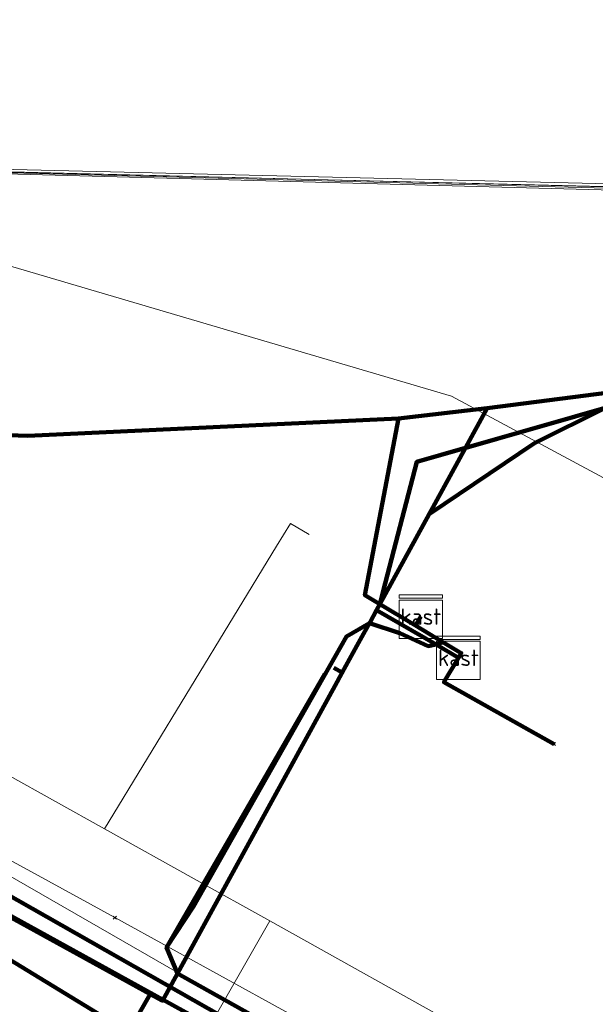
# Model space of a CAD drawing. Extents: x 152558 to 154479, y 462974 to 463683.
# Tile 548 of 638: x 154160 to 154171, y 463325 to 463343. Entities that reach past the tile are written whole.
import ezdxf
from ezdxf.enums import TextEntityAlignment as Align
from ezdxf.lldxf.tags import DXFTag

# ---------------------------------------------------------------- set-up
doc = ezdxf.new("R2010")
doc.units = 0
doc.header["$LTSCALE"] = 0.2
doc.layers.get('0').update_dxf_attribs({"linetype": 'CONTINUOUS'})
for name, color, linetype, lineweight in [('B-RO-KL-DATA_COAXIAAL_17_ZIGGO BV-G', 90, 'KL-DATA-N', 18), ('B-RO-KL-DATA_COAXIAAL_7_ZIGGO BV-G', 90, 'KL-DATA-N', 18), ('B-RO-KL-DATA_DUCT_ZIGGO BV-G', 90, 'CONTINUOUS', 100), ('B-RO-KL-DATA_EUROFIBER NEDERLAND BV-G', 90, 'KL-DATA-N', 18), ('B-RO-KL-DATA_HULPSTUK_ZIGGO BV-S', 90, 'CONTINUOUS', 25), ('B-RO-KL-DATA_KABELBED_KPN BV-G', 90, 'CONTINUOUS', 100), ('B-RO-KL-DATA_KABELBED_ZIGGO BV-G', 90, 'CONTINUOUS', 100), ('B-RO-KL-DATA_MANTELBUIS_110_ZIGGO BV-G', 90, 'CONTINUOUS', 100), ('B-RO-KL-DATA_REGGEFIBER OPERATOR BV-G', 90, 'KL-DATA-N', 18), ('B-RO-KL-DATA_STEDIN NETBEHEER BV-G', 90, 'KL-DATA-N', 18), ('B-RO-KL-ET_LS_400 V_STEDIN NETBEHEER BV-G', 190, 'KL-LS-N', 18), ('B-RO-KL-GAS_LD_PVC_160_0.1 BAR_STEDIN NETBEHEER BV-G', 50, 'KL-GAS-LD-N', 18), ('B-RO-KL-WATER_150_VITENS-G', 170, 'KL-WATER-N', 18), ('B-RO-KL-WATER_HULPSTUK_VITENS-S', 170, 'CONTINUOUS', 25), ('B-RO-OG-INFO_EUROFIBER NEDERLAND BV-G', 7, 'CONTINUOUS', 18), ('B-RO-OG-INFO_REGGEFIBER OPERATOR BV-G', 7, 'CONTINUOUS', 18), ('B-RO-OG-INFO_ZIGGO BV-G', 7, 'CONTINUOUS', 18)]:
    doc.layers.add(name, color=color, linetype=linetype, lineweight=lineweight)
doc.styles.add('NLCS-ISO', font='NLCS-ISO.ttf')
tags = doc.linetypes.add('KL-DATA-N', pattern='A,4,-1,[101,NLCS.SHX,S=0.5,R=0,X=0,Y=0],-1,4,-1,["D",Standard,S=1,R=0,X=-0.25,Y=-0.5],-1.5', length=12.5).pattern_tags.tags
tags[18] = DXFTag(74, 10)
tags = doc.linetypes.add('KL-GAS-LD-N', pattern='A,4,-1,[69,NLCS.SHX,S=0.5,R=0,X=0,Y=0],-1,4,-1,["L",Standard,S=1,R=0,X=0.25,Y=-0.5],-2', length=13).pattern_tags.tags
tags[18] = DXFTag(74, 10)
tags = doc.linetypes.add('KL-LS-N', pattern='A,4,-1,[103,NLCS.SHX,S=0.75,R=0,X=0,Y=0],-1,4,-1,["L",Standard,S=1,R=0,X=0,Y=-0.5],-2', length=13).pattern_tags.tags
tags[18] = DXFTag(74, 10)
doc.linetypes.add('KL-WATER-N', pattern='A,7,-0.5,[168,NLCS.SHX,S=0.75,R=0,X=0.75,Y=0],-2', length=9.5)

# ---------------------------------------------------------------- blocks, each defined once
blk = doc.blocks.new('SKL-WTB_HULP_OVERIG-SO')
at = {"color": 0, "linetype": 'ByBlock', "lineweight": 18}
for points in [[(-0.141, 0.141), (0.141, -0.141)], [(0.141, 0.141), (-0.141, -0.141)]]:
    blk.add_lwpolyline(points, dxfattribs=at)
at = {"color": 0, "linetype": 'ByBlock', "lineweight": 18, "style": 'NLCS-ISO', "flags": 1}
for tag, p in [('TYPE', (1.5, 0)), ('LABEL', (1.5, -1.5)), ('OMSCHRIJVING', (1.5, -3))]:
    blk.add_attdef(tag, p, '', height=1, dxfattribs=at)
blk = doc.blocks.new('SKL-WTB_HULP_KAST-SO')
at = {"color": 0, "linetype": 'ByBlock', "lineweight": 18}
for points in [[(-2, 2), (2, 2), (2, 1.68), (-2, 1.68)], [(-2, 1.52), (2, 1.52), (2, -2), (-2, -2)]]:
    blk.add_lwpolyline(points, close=True, dxfattribs=at)
at = {"color": 0, "linetype": 'ByBlock', "lineweight": 18, "style": 'NLCS-ISO'}
blk.add_text('kast', height=1.5, dxfattribs=at).set_placement((0, 0), align=Align.MIDDLE_CENTER)
at = {"color": 0, "linetype": 'ByBlock', "lineweight": 18, "style": 'NLCS-ISO', "flags": 1}
for tag, p in [('TYPE', (2.5, 0)), ('LABEL', (2.5, -1.5)), ('OMSCHRIJVING', (2.5, -3))]:
    blk.add_attdef(tag, p, '', height=1, dxfattribs=at)

msp = doc.modelspace()

# ---------------------------------------------------------------- linework, layer by layer
at = {"layer": 'B-RO-KL-DATA_COAXIAAL_17_ZIGGO BV-G', "flags": 128}
for points in [[(154141.533, 463496.126), (154141.225, 463496.015), (154140.754, 463495.844), (154140.574, 463495.779), (154140.283, 463495.674), (154139.812, 463495.503), (154139.781, 463495.492), (154140.144, 463494.51), (154141.065, 463492.022), (154146.476, 463477.391), (154158.104, 463445.358), (154159.675, 463441.612), (154161.06, 463437.753), (154160.306, 463437.483), (154162.33, 463431.835), (154163.083, 463432.105), (154166.036, 463423.864), (154167.126, 463420.821), (154180.949, 463382.243), (154183.464, 463375.226), (154188.256, 463361.852), (154189.107, 463359.477), (154189.761, 463358.407), (154190.612, 463357.486), (154191.626, 463356.747), (154192.566, 463356.312), (154192.764, 463356.22), (154193.806, 463355.967), (154193.983, 463355.924), (154195.237, 463355.872), (154195.425, 463355.438), (154198.995, 463347.216), (154199.185, 463346.777), (154197.953, 463346.282), (154197.803, 463346.222), (154197.316, 463346.027), (154184.918, 463341.057), (154180.824, 463338.858), (154172.796, 463336.491), (154171.715, 463335.951), (154170.981, 463335.584), (154169.681, 463334.934), (154168.416, 463334.083), (154167.746, 463333.633), (154167.455, 463333.103), (154167.402, 463333.006), (154167.318, 463332.853), (154167.079, 463332.418), (154166.84, 463331.982), (154167.495, 463331.589), (154167.996, 463331.289), (154168.335, 463331.085), (154168.284, 463330.999)], [(154168.284, 463330.999), (154168.335, 463331.085), (154167.996, 463331.289), (154167.495, 463331.589), (154166.84, 463331.982), (154166.903, 463332.224), (154167.523, 463334.595), (154168.413, 463334.85), (154170.981, 463335.584), (154172.715, 463336.08), (154193.844, 463342.123), (154196.148, 463343.087), (154196.746, 463343.396), (154197.377, 463344.051), (154197.868, 463344.561), (154198.379, 463345.204), (154197.953, 463346.282), (154197.297, 463347.944), (154193.806, 463355.967), (154185.073, 463376.037), (154183.778, 463379.013), (154183.052, 463380.452), (154180.949, 463382.243), (154167.126, 463420.821), (154166.036, 463423.864), (154163.083, 463432.105), (154161.06, 463437.753), (154159.675, 463441.612), (154158.104, 463445.358), (154146.476, 463477.391), (154141.065, 463492.022), (154140.144, 463494.51), (154140.664, 463494.696), (154141.072, 463494.842), (154141.89, 463495.137)], [(153911.525, 463414.117), (153911.88, 463414.031), (153912.048, 463414.728), (153914.583, 463414.075), (153916.139, 463413.623), (153916.24, 463413.567), (153916.259, 463413.644), (153916.307, 463413.842), (153917.919, 463413.275), (153918.539, 463413.057), (153928.61, 463410.465), (153940.923, 463406.507), (153963.402, 463400.27), (153990.431, 463392.045), (154000, 463389.267), (154002.777, 463388.445), (154004.061, 463388.065), (154004.077, 463388.068), (154004.593, 463387.907), (154023.483, 463382.031), (154060.934, 463370.381), (154063.17, 463368.967), (154063.466, 463368.877), (154065.66, 463368.209), (154071.532, 463366.42), (154074.522, 463365.509), (154076.338, 463364.762), (154092.227, 463358.229), (154098.608, 463355.606), (154101.477, 463354.426), (154135.788, 463340.319), (154140.154, 463338.524), (154143.842, 463337.007), (154144.954, 463336.55), (154146.358, 463336.128), (154153.347, 463335.311), (154160.381, 463335.067), (154167.181, 463335.385), (154167.411, 463335.396), (154168.811, 463335.576), (154168.413, 463334.85), (154168.17, 463334.406), (154168.055, 463334.197), (154167.746, 463333.633), (154167.455, 463333.103), (154167.402, 463333.006), (154167.318, 463332.853), (154167.079, 463332.418), (154166.84, 463331.982), (154167.495, 463331.589), (154167.996, 463331.289), (154168.335, 463331.085), (154168.284, 463330.999)], [(154167.594, 463331.754), (154167.495, 463331.589), (154166.84, 463331.982), (154167.079, 463332.418), (154167.318, 463332.853), (154167.402, 463333.006), (154167.455, 463333.103), (154167.746, 463333.633), (154168.055, 463334.197), (154168.17, 463334.406), (154168.413, 463334.85), (154168.811, 463335.576), (154167.411, 463335.396), (154167.181, 463335.385), (154160.381, 463335.067), (154153.347, 463335.311), (154146.358, 463336.128), (154144.954, 463336.55), (154143.842, 463337.007), (154140.154, 463338.524), (154135.788, 463340.319), (154101.477, 463354.426), (154098.608, 463355.606), (154092.227, 463358.229), (154076.338, 463364.762), (154075.548, 463364.777), (154074.771, 463364.636), (154074.383, 463364.482), (154074.038, 463364.346), (154073.376, 463363.918), (154072.811, 463363.367), (154072.365, 463362.716), (154072.058, 463361.991), (154066.506, 463343.618), (154063.166, 463332.566), (154060.577, 463323.999), (154059.52, 463320.502), (154058.63, 463317.557), (154059.723, 463317.226)], [(154218.302, 463353.028), (154217.934, 463353.99), (154205.482, 463349.228), (154201.368, 463347.654), (154199.185, 463346.777), (154197.953, 463346.282), (154197.803, 463346.222), (154197.316, 463346.027), (154184.918, 463341.057), (154180.824, 463338.858), (154172.796, 463336.491), (154171.715, 463335.951), (154170.981, 463335.584), (154169.681, 463334.934), (154168.416, 463334.083), (154167.746, 463333.633), (154167.455, 463333.103), (154167.402, 463333.006), (154167.318, 463332.853), (154167.079, 463332.418), (154166.84, 463331.982), (154167.495, 463331.589), (154167.594, 463331.754)], [(154029.423, 463067.701), (154029.759, 463068.216), (154030.431, 463067.778), (154032.513, 463066.421), (154034.757, 463064.958), (154035.105, 463064.731), (154035.088, 463064.739), (154037.116, 463063.552), (154038.186, 463062.976), (154039.185, 463062.438), (154041.293, 463061.398), (154042.618, 463060.802), (154043.436, 463060.434), (154045.612, 463059.547), (154049.426, 463058.097), (154049.598, 463058.048), (154053.749, 463056.86), (154054.222, 463056.717), (154055.179, 463056.426), (154062.379, 463054.242), (154063.034, 463054.043), (154063.416, 463053.927), (154065.581, 463064.581), (154065.683, 463065.086), (154065.733, 463065.331), (154065.783, 463065.576), (154066.035, 463066.813), (154066.141, 463067.338), (154067.908, 463073.246), (154068.235, 463074.339), (154068.378, 463074.818), (154069.069, 463077.126), (154069.557, 463078.757), (154071.085, 463083.865), (154073.364, 463091.552), (154074.202, 463094.379), (154075.223, 463097.823), (154075.892, 463100.08), (154076.49, 463102.097), (154076.747, 463102.964), (154077.918, 463106.914), (154078.281, 463108.137), (154078.839, 463110.019), (154078.979, 463110.486), (154080.627, 463115.995), (154082.046, 463120.735), (154082.419, 463121.982), (154084.628, 463129.363), (154085.76, 463133.145), (154087.15, 463137.791), (154087.208, 463137.986), (154089.173, 463144.55), (154090.892, 463150.296), (154091.248, 463151.484), (154093.273, 463158.25), (154093.961, 463160.549), (154094.978, 463163.947), (154097.098, 463171.032), (154098.485, 463175.667), (154099.623, 463179.468), (154099.852, 463180.234), (154101.902, 463187.084), (154102.176, 463188), (154102.218, 463188.14), (154102.339, 463188.546), (154103.573, 463192.668), (154104.95, 463197.267), (154105.35, 463198.604), (154105.692, 463199.745), (154106.347, 463201.907), (154107.668, 463206.268), (154109.986, 463213.926), (154112.009, 463220.604), (154112.984, 463224.011), (154113.107, 463224.444), (154113.176, 463224.684), (154113.245, 463224.924), (154113.314, 463225.164), (154113.383, 463225.404), (154113.752, 463226.697), (154114.681, 463229.943), (154114.925, 463230.798), (154115.069, 463231.3), (154116.966, 463237.403), (154117.855, 463240.265), (154118.861, 463243.503), (154119.375, 463245.238), (154120.117, 463247.745), (154120.83, 463250), (154121.727, 463252.934), (154122.93, 463256.871), (154124.576, 463262.255), (154124.763, 463262.888), (154125.681, 463266.002), (154128.19, 463274.512), (154129.486, 463278.909), (154129.801, 463279.979), (154130, 463280.653), (154130.509, 463282.378), (154132.517, 463289.187), (154133.79, 463293.506), (154135.205, 463298.304), (154138.408, 463309.168), (154140.696, 463316.923), (154141.004, 463317.969), (154142.06, 463321.549), (154143.28, 463325.687), (154145.538, 463333.347), (154145.833, 463334.348), (154146.358, 463336.128), (154153.347, 463335.311), (154160.381, 463335.067), (154167.181, 463335.385), (154167.411, 463335.396), (154168.811, 463335.576), (154168.413, 463334.85), (154168.17, 463334.406), (154168.055, 463334.197), (154167.746, 463333.633), (154167.455, 463333.103), (154167.402, 463333.006), (154167.318, 463332.853), (154167.079, 463332.418), (154166.84, 463331.982), (154167.495, 463331.589), (154167.996, 463331.289), (154168.335, 463331.085), (154168.284, 463330.999)], [(154121.26, 463222.009), (154121.106, 463221.509), (154119.049, 463222.143), (154118.004, 463222.465), (154117.14, 463222.731), (154115.992, 463223.085), (154113.804, 463223.758), (154112.984, 463224.011), (154113.107, 463224.444), (154113.176, 463224.684), (154113.245, 463224.924), (154113.314, 463225.164), (154113.383, 463225.404), (154113.752, 463226.697), (154114.681, 463229.943), (154114.925, 463230.798), (154115.069, 463231.3), (154116.966, 463237.403), (154117.855, 463240.265), (154118.861, 463243.503), (154119.375, 463245.238), (154120.117, 463247.745), (154120.83, 463250), (154121.727, 463252.934), (154122.93, 463256.871), (154124.576, 463262.255), (154124.763, 463262.888), (154125.681, 463266.002), (154128.19, 463274.512), (154129.486, 463278.909), (154129.801, 463279.979), (154130, 463280.653), (154130.509, 463282.378), (154132.517, 463289.187), (154133.79, 463293.506), (154135.205, 463298.304), (154138.408, 463309.168), (154140.696, 463316.923), (154141.004, 463317.969), (154142.06, 463321.549), (154143.28, 463325.687), (154145.538, 463333.347), (154145.833, 463334.348), (154146.358, 463336.128), (154153.347, 463335.311), (154160.381, 463335.067), (154167.181, 463335.385), (154167.411, 463335.396), (154168.811, 463335.576), (154168.413, 463334.85), (154168.17, 463334.406), (154168.055, 463334.197), (154167.746, 463333.633), (154167.455, 463333.103), (154167.402, 463333.006), (154167.318, 463332.853), (154167.079, 463332.418), (154166.84, 463331.982), (154167.495, 463331.589), (154167.996, 463331.289), (154168.335, 463331.085), (154168.284, 463330.999)], [(154120.958, 462987.819), (154120.001, 462988.092), (154120.028, 462988.188), (154120.055, 462988.284), (154120.083, 462988.38), (154120.138, 462988.573), (154119.942, 462988.629), (154115.31, 462989.247), (154114.779, 462989.398), (154117.263, 462997.747), (154117.277, 462997.795), (154117.353, 462998.048), (154118.486, 463001.854), (154119.86, 463003.272), (154120.988, 463004.21), (154121.556, 463004.721), (154121.981, 463005.428), (154129.22, 463033.412), (154129.153, 463033.787), (154128.861, 463034.161), (154128.4, 463034.481), (154130.728, 463033.802), (154132.44, 463033.303), (154132.972, 463033.148), (154133.217, 463033.077), (154133.554, 463032.979), (154134.362, 463035.752), (154135.133, 463043.855), (154135.128, 463043.856), (154126.108, 463046.44), (154100.207, 463054.123), (154097.399, 463054.694), (154067.442, 463063.942), (154067.032, 463064.437), (154066.649, 463064.812), (154066.348, 463065.256), (154066.14, 463065.75), (154066.035, 463066.276), (154066.035, 463066.813), (154066.141, 463067.338), (154067.908, 463073.246), (154068.235, 463074.339), (154068.378, 463074.818), (154069.069, 463077.126), (154069.557, 463078.757), (154071.085, 463083.865), (154073.364, 463091.552), (154074.202, 463094.379), (154075.223, 463097.823), (154075.892, 463100.08), (154076.49, 463102.097), (154076.747, 463102.964), (154077.918, 463106.914), (154078.281, 463108.137), (154078.839, 463110.019), (154078.979, 463110.486), (154080.627, 463115.995), (154082.046, 463120.735), (154082.419, 463121.982), (154084.628, 463129.363), (154085.76, 463133.145), (154087.15, 463137.791), (154087.208, 463137.986), (154089.173, 463144.55), (154090.892, 463150.296), (154091.248, 463151.484), (154093.273, 463158.25), (154093.961, 463160.549), (154094.978, 463163.947), (154097.098, 463171.032), (154098.485, 463175.667), (154099.623, 463179.468), (154099.852, 463180.234), (154101.902, 463187.084), (154102.176, 463188), (154102.218, 463188.14), (154102.339, 463188.546), (154103.573, 463192.668), (154104.95, 463197.267), (154105.35, 463198.604), (154105.692, 463199.745), (154106.347, 463201.907), (154107.668, 463206.268), (154109.986, 463213.926), (154112.009, 463220.604), (154112.984, 463224.011), (154113.107, 463224.444), (154113.176, 463224.684), (154113.245, 463224.924), (154113.314, 463225.164), (154113.383, 463225.404), (154113.752, 463226.697), (154114.681, 463229.943), (154114.925, 463230.798), (154115.069, 463231.3), (154116.966, 463237.403), (154117.855, 463240.265), (154118.861, 463243.503), (154119.375, 463245.238), (154120.117, 463247.745), (154120.83, 463250), (154121.727, 463252.934), (154122.93, 463256.871), (154124.576, 463262.255), (154124.763, 463262.888), (154125.681, 463266.002), (154128.19, 463274.512), (154129.486, 463278.909), (154129.801, 463279.979), (154130, 463280.653), (154130.509, 463282.378), (154132.517, 463289.187), (154133.79, 463293.506), (154135.205, 463298.304), (154138.408, 463309.168), (154140.696, 463316.923), (154141.004, 463317.969), (154142.06, 463321.549), (154143.28, 463325.687), (154145.538, 463333.347), (154147.832, 463332.656), (154150.74, 463331.14), (154156.152, 463328.32), (154158.551, 463327.07), (154162.502, 463324.904), (154162.629, 463324.835), (154162.853, 463324.712), (154163.126, 463325.209), (154163.171, 463325.292), (154163.868, 463326.562), (154165.89, 463330.249), (154166.058, 463330.556), (154166.153, 463330.729), (154166.421, 463331.217), (154166.541, 463331.436), (154166.649, 463331.633), (154166.661, 463331.655), (154166.781, 463331.874), (154167.43, 463331.512), (154167.876, 463331.244), (154168.284, 463330.999)], [(154167.364, 463322.848), (154165.062, 463324.13), (154164.448, 463324.472), (154163.126, 463325.209), (154163.171, 463325.292), (154163.868, 463326.562), (154165.89, 463330.249), (154166.058, 463330.556), (154166.153, 463330.729), (154166.421, 463331.217), (154166.541, 463331.436), (154166.649, 463331.633), (154166.661, 463331.655), (154166.781, 463331.874), (154166.84, 463331.982), (154167.495, 463331.589), (154167.996, 463331.289), (154168.335, 463331.085), (154168.284, 463330.999)], [(154209.68, 463300.893), (154207.684, 463299.082), (154207.294, 463299.074), (154206.799, 463299.604), (154206.675, 463299.737), (154205.226, 463301.374), (154203.355, 463302.99), (154202.07, 463303.735), (154201.421, 463304.084), (154200.989, 463304.317), (154195.169, 463307.448), (154194.77, 463307.669), (154192.109, 463309.14), (154191.478, 463309.489), (154190.846, 463309.838), (154189.401, 463310.637), (154187.835, 463311.503), (154186.268, 463312.369), (154180.667, 463315.466), (154177.636, 463317.142), (154175.713, 463318.205), (154175.722, 463318.191), (154174.545, 463318.847), (154168.6, 463322.159), (154167.364, 463322.848), (154165.062, 463324.13), (154164.448, 463324.472), (154163.126, 463325.209), (154163.171, 463325.292), (154163.868, 463326.562), (154165.89, 463330.249), (154166.058, 463330.556), (154166.153, 463330.729), (154166.421, 463331.217), (154166.541, 463331.436), (154166.649, 463331.633), (154166.661, 463331.655), (154166.781, 463331.874), (154166.84, 463331.982), (154167.495, 463331.589), (154167.594, 463331.754)], [(154167.594, 463331.754), (154167.495, 463331.589), (154167.996, 463331.289), (154168.335, 463331.085), (154168.284, 463330.999)]]:
    msp.add_lwpolyline(points, dxfattribs=at)
at = {"layer": 'B-RO-KL-DATA_COAXIAAL_7_ZIGGO BV-G', "flags": 128}
for points in [[(154162.53, 463319.657), (154164.337, 463322.85), (154163.751, 463323.208), (154162.23, 463324.135), (154161.429, 463324.624), (154150.74, 463331.14), (154148.635, 463332.424), (154145.833, 463334.348), (154144.698, 463335.127), (154139.195, 463337.46), (154137.765, 463337.913), (154137.798, 463337.719), (154137.783, 463337.139), (154137.757, 463337.148), (154134.206, 463325.503), (154133.233, 463325.791), (154131.412, 463325.287)], [(154162.912, 463319.438), (154164.727, 463322.612), (154164.337, 463322.85), (154164.57, 463323.261), (154164.79, 463323.65), (154165.062, 463324.13), (154164.448, 463324.472), (154163.126, 463325.209), (154162.853, 463324.712), (154162.629, 463324.835), (154162.502, 463324.904), (154158.551, 463327.07), (154156.152, 463328.32), (154150.74, 463331.14), (154147.832, 463332.656), (154145.538, 463333.347), (154143.28, 463325.687), (154142.06, 463321.549), (154141.004, 463317.969), (154140.469, 463318.129), (154134.719, 463319.845), (154134.476, 463319.917), (154135.678, 463323.942), (154133.891, 463324.475), (154132.36, 463324.932), (154131.412, 463325.287)]]:
    msp.add_lwpolyline(points, dxfattribs=at)
at = {"layer": 'B-RO-KL-DATA_DUCT_ZIGGO BV-G', "flags": 128}
for points in [[(154166.84, 463331.982), (154166.903, 463332.224), (154167.523, 463334.595), (154168.413, 463334.85), (154170.981, 463335.584), (154172.715, 463336.08), (154193.844, 463342.123), (154196.746, 463343.396), (154197.868, 463344.561), (154198.379, 463345.204), (154197.953, 463346.282), (154197.297, 463347.944), (154193.806, 463355.967), (154185.073, 463376.037), (154183.778, 463379.013), (154183.052, 463380.452), (154180.949, 463382.243), (154167.126, 463420.821), (154166.036, 463423.864), (154163.083, 463432.105), (154161.06, 463437.753), (154159.675, 463441.612), (154158.104, 463445.358), (154146.476, 463477.391)], [(154146.476, 463477.391), (154158.104, 463445.358), (154159.675, 463441.612), (154161.06, 463437.753), (154163.083, 463432.105), (154166.036, 463423.864), (154167.126, 463420.821), (154180.949, 463382.243), (154183.052, 463380.452), (154183.778, 463379.013), (154185.073, 463376.037), (154193.806, 463355.967), (154197.297, 463347.944), (154197.953, 463346.282), (154198.379, 463345.204), (154197.868, 463344.561), (154196.746, 463343.396), (154193.844, 463342.123), (154172.715, 463336.08), (154170.981, 463335.584), (154168.413, 463334.85), (154167.523, 463334.595), (154166.903, 463332.224)], [(154166.058, 463330.556), (154163.126, 463325.209), (154162.853, 463324.712), (154162.629, 463324.835), (154158.551, 463327.07), (154150.74, 463331.14), (154148.635, 463332.424), (154145.833, 463334.348), (154144.698, 463335.127), (154139.195, 463337.46), (154137.765, 463337.913), (154134.906, 463338.817), (154131.127, 463340.012), (154074.383, 463364.482), (154071.077, 463365.932), (154064.383, 463367.972), (154063.466, 463368.877), (154061.563, 463370.754), (154061.164, 463371.147), (154024.333, 463382.643)], [(154166.058, 463330.556), (154163.126, 463325.209), (154162.853, 463324.712), (154162.629, 463324.835), (154158.551, 463327.07), (154150.74, 463331.14), (154148.635, 463332.424), (154145.833, 463334.348), (154144.698, 463335.127), (154139.195, 463337.46), (154137.765, 463337.913), (154134.906, 463338.817), (154131.127, 463340.012), (154074.383, 463364.482), (154071.077, 463365.932), (154064.383, 463367.972), (154063.466, 463368.877), (154061.563, 463370.754), (154061.164, 463371.147), (154024.333, 463382.643)], [(154023.483, 463382.031), (154060.934, 463370.381), (154063.17, 463368.967), (154063.466, 463368.877), (154074.522, 463365.509), (154076.338, 463364.762), (154092.227, 463358.229), (154098.608, 463355.606), (154101.477, 463354.426), (154135.788, 463340.319), (154144.954, 463336.55), (154146.358, 463336.128), (154153.347, 463335.311), (154160.381, 463335.067), (154167.181, 463335.385), (154166.568, 463332.146), (154166.84, 463331.982), (154166.781, 463331.874), (154166.661, 463331.655), (154166.649, 463331.633), (154166.541, 463331.436), (154166.421, 463331.217), (154166.153, 463330.729), (154166, 463330.813)], [(154166, 463330.813), (154166.153, 463330.729), (154166.421, 463331.217), (154166.541, 463331.436), (154166.649, 463331.633), (154166.661, 463331.655), (154166.781, 463331.874), (154166.84, 463331.982), (154166.568, 463332.146), (154167.181, 463335.385), (154160.381, 463335.067), (154153.347, 463335.311), (154146.358, 463336.128), (154144.954, 463336.55), (154135.788, 463340.319), (154101.477, 463354.426), (154098.608, 463355.606), (154092.227, 463358.229), (154076.338, 463364.762), (154074.522, 463365.509), (154063.466, 463368.877), (154063.17, 463368.967), (154060.934, 463370.381), (154023.483, 463382.031)], [(154023.483, 463382.031), (154060.934, 463370.381), (154063.17, 463368.967), (154063.466, 463368.877), (154074.522, 463365.509), (154076.338, 463364.762), (154092.227, 463358.229), (154098.608, 463355.606), (154101.477, 463354.426), (154135.788, 463340.319), (154144.954, 463336.55), (154146.358, 463336.128), (154153.347, 463335.311), (154160.381, 463335.067), (154167.181, 463335.385), (154166.568, 463332.146), (154166.84, 463331.982), (154166.781, 463331.874), (154166.661, 463331.655), (154166.649, 463331.633), (154166.541, 463331.436), (154166.421, 463331.217), (154166.153, 463330.729), (154166, 463330.813)], [(154166, 463330.813), (154166.153, 463330.729), (154166.421, 463331.217), (154166.541, 463331.436), (154166.649, 463331.633), (154166.661, 463331.655), (154166.781, 463331.874), (154166.84, 463331.982), (154166.568, 463332.146), (154167.181, 463335.385), (154160.381, 463335.067), (154153.347, 463335.311), (154146.358, 463336.128), (154144.954, 463336.55), (154135.788, 463340.319), (154101.477, 463354.426), (154098.608, 463355.606), (154092.227, 463358.229), (154076.338, 463364.762), (154074.522, 463365.509), (154063.466, 463368.877), (154063.17, 463368.967), (154060.934, 463370.381), (154023.483, 463382.031)], [(154166, 463330.813), (154166.153, 463330.729), (154166.421, 463331.217), (154166.541, 463331.436), (154166.649, 463331.633), (154166.661, 463331.655), (154166.781, 463331.874), (154166.84, 463331.982), (154166.568, 463332.146), (154167.181, 463335.385), (154160.381, 463335.067), (154153.347, 463335.311), (154146.358, 463336.128), (154144.954, 463336.55), (154135.788, 463340.319), (154101.477, 463354.426), (154098.608, 463355.606), (154092.227, 463358.229), (154076.338, 463364.762), (154074.522, 463365.509), (154063.466, 463368.877), (154063.17, 463368.967), (154060.934, 463370.381), (154023.483, 463382.031)], [(154166, 463330.813), (154166.153, 463330.729), (154166.421, 463331.217), (154166.541, 463331.436), (154166.649, 463331.633), (154166.661, 463331.655), (154166.781, 463331.874), (154166.84, 463331.982), (154166.568, 463332.146), (154167.181, 463335.385), (154160.381, 463335.067), (154153.347, 463335.311), (154146.358, 463336.128), (154144.954, 463336.55), (154135.788, 463340.319), (154101.477, 463354.426), (154098.608, 463355.606), (154092.227, 463358.229), (154076.338, 463364.762), (154074.522, 463365.509), (154063.466, 463368.877), (154063.17, 463368.967), (154060.934, 463370.381), (154023.483, 463382.031)], [(154166, 463330.813), (154166.153, 463330.729), (154166.421, 463331.217), (154166.541, 463331.436), (154166.649, 463331.633), (154166.661, 463331.655), (154166.781, 463331.874), (154166.84, 463331.982), (154166.568, 463332.146), (154167.181, 463335.385), (154160.381, 463335.067), (154153.347, 463335.311), (154146.358, 463336.128), (154144.954, 463336.55), (154135.788, 463340.319), (154101.477, 463354.426), (154098.608, 463355.606), (154092.227, 463358.229), (154076.338, 463364.762), (154074.522, 463365.509), (154063.466, 463368.877), (154063.17, 463368.967), (154060.934, 463370.381), (154023.483, 463382.031)], [(154023.483, 463382.031), (154060.934, 463370.381), (154063.17, 463368.967), (154063.466, 463368.877), (154074.522, 463365.509), (154076.338, 463364.762), (154092.227, 463358.229), (154098.608, 463355.606), (154101.477, 463354.426), (154135.788, 463340.319), (154144.954, 463336.55), (154146.358, 463336.128), (154153.347, 463335.311), (154160.381, 463335.067), (154167.181, 463335.385), (154168.811, 463335.576), (154168.413, 463334.85), (154167.746, 463333.633), (154166.84, 463331.982), (154167.495, 463331.589), (154167.996, 463331.289), (154168.335, 463331.085), (154168.284, 463330.999)], [(154170.039, 463329.417), (154168.018, 463330.552), (154168.284, 463330.999), (154168.335, 463331.085), (154167.996, 463331.289), (154167.495, 463331.589), (154166.84, 463331.982), (154167.746, 463333.633), (154168.413, 463334.85), (154168.811, 463335.576), (154167.181, 463335.385), (154160.381, 463335.067), (154153.347, 463335.311), (154146.358, 463336.128), (154144.954, 463336.55), (154135.788, 463340.319), (154101.477, 463354.426)], [(154217.934, 463353.99), (154205.482, 463349.228), (154201.368, 463347.654), (154199.185, 463346.777), (154197.953, 463346.282), (154184.918, 463341.057), (154180.824, 463338.858), (154172.796, 463336.491), (154171.715, 463335.951), (154168.811, 463335.576), (154167.181, 463335.385), (154160.381, 463335.067), (154153.347, 463335.311), (154146.358, 463336.128), (154144.954, 463336.55), (154135.788, 463340.319), (154101.477, 463354.426)], [(154166.058, 463330.556), (154166.153, 463330.729), (154166.421, 463331.217), (154166.541, 463331.436), (154166.649, 463331.633), (154166.661, 463331.655), (154166.781, 463331.874), (154166.84, 463331.982), (154167.746, 463333.633), (154169.681, 463334.934), (154170.981, 463335.584), (154171.715, 463335.951), (154172.796, 463336.491), (154180.824, 463338.858), (154184.918, 463341.057), (154197.953, 463346.282), (154199.185, 463346.777), (154201.368, 463347.654), (154205.482, 463349.228), (154217.934, 463353.99)], [(154166.058, 463330.556), (154166.153, 463330.729), (154166.421, 463331.217), (154166.541, 463331.436), (154166.649, 463331.633), (154166.661, 463331.655), (154166.781, 463331.874), (154166.84, 463331.982), (154167.746, 463333.633), (154169.681, 463334.934), (154170.981, 463335.584), (154171.715, 463335.951), (154172.796, 463336.491), (154180.824, 463338.858), (154184.918, 463341.057), (154197.953, 463346.282), (154199.185, 463346.777), (154201.368, 463347.654), (154205.482, 463349.228), (154217.934, 463353.99)], [(154170.039, 463329.417), (154168.018, 463330.552), (154168.284, 463330.999), (154168.335, 463331.085), (154167.996, 463331.289), (154167.495, 463331.589), (154166.84, 463331.982), (154167.746, 463333.633), (154169.681, 463334.934), (154170.981, 463335.584), (154171.715, 463335.951), (154172.796, 463336.491), (154180.824, 463338.858), (154184.918, 463341.057), (154197.953, 463346.282), (154199.185, 463346.777), (154201.368, 463347.654), (154205.482, 463349.228), (154217.934, 463353.99)], [(154170.039, 463329.417), (154168.018, 463330.552), (154168.284, 463330.999), (154168.335, 463331.085), (154167.996, 463331.289), (154167.495, 463331.589), (154166.84, 463331.982), (154167.746, 463333.633), (154169.681, 463334.934), (154170.981, 463335.584), (154171.715, 463335.951), (154172.796, 463336.491), (154180.824, 463338.858), (154184.918, 463341.057), (154197.953, 463346.282), (154199.185, 463346.777), (154201.368, 463347.654), (154205.482, 463349.228), (154217.934, 463353.99)], [(154167.523, 463334.595), (154193.844, 463342.123)], [(154170.981, 463335.584), (154169.681, 463334.934), (154167.746, 463333.633), (154166.84, 463331.982), (154166.781, 463331.874), (154166.661, 463331.655), (154166.649, 463331.633), (154166.541, 463331.436), (154166.421, 463331.217), (154166.153, 463330.729), (154166.058, 463330.556), (154163.126, 463325.209), (154162.853, 463324.712), (154162.629, 463324.835), (154158.551, 463327.07), (154150.74, 463331.14), (154148.635, 463332.424), (154145.833, 463334.348)], [(154138.408, 463309.168), (154141.004, 463317.969), (154142.06, 463321.549), (154143.28, 463325.687), (154145.538, 463333.347), (154147.832, 463332.656), (154150.74, 463331.14), (154158.551, 463327.07), (154162.629, 463324.835), (154162.853, 463324.712), (154163.126, 463325.209), (154162.927, 463325.685), (154163.424, 463326.442), (154166.23, 463331.39), (154166.649, 463331.633), (154166.541, 463331.436), (154166.421, 463331.217)], [(154166.781, 463331.874), (154166.661, 463331.655), (154166.649, 463331.633), (154166.541, 463331.436), (154166.421, 463331.217), (154166.153, 463330.729), (154166.058, 463330.556), (154163.126, 463325.209), (154162.853, 463324.712), (154162.629, 463324.835), (154158.551, 463327.07), (154150.74, 463331.14), (154147.832, 463332.656), (154145.538, 463333.347), (154143.28, 463325.687), (154142.06, 463321.549), (154141.004, 463317.969), (154138.408, 463309.168)], [(154166.541, 463331.436), (154166.421, 463331.217), (154166.153, 463330.729), (154166.058, 463330.556), (154163.126, 463325.209), (154162.853, 463324.712), (154162.629, 463324.835), (154158.551, 463327.07), (154150.74, 463331.14), (154147.832, 463332.656), (154145.538, 463333.347), (154143.28, 463325.687), (154142.06, 463321.549), (154141.004, 463317.969), (154138.408, 463309.168)], [(154166.661, 463331.655), (154166.649, 463331.633), (154166.541, 463331.436), (154166.421, 463331.217), (154166.153, 463330.729), (154166.058, 463330.556), (154163.126, 463325.209), (154162.853, 463324.712), (154162.629, 463324.835), (154158.551, 463327.07), (154150.74, 463331.14), (154147.832, 463332.656), (154145.538, 463333.347), (154143.28, 463325.687), (154142.06, 463321.549), (154141.004, 463317.969), (154138.408, 463309.168)], [(154209.68, 463300.893), (154207.684, 463299.082), (154207.294, 463299.074), (154205.226, 463301.374), (154203.355, 463302.99), (154174.545, 463318.847), (154165.062, 463324.13), (154164.448, 463324.472), (154163.126, 463325.209), (154162.927, 463325.685), (154163.424, 463326.442), (154166.23, 463331.39), (154166.649, 463331.633), (154167.207, 463331.453)]]:
    msp.add_lwpolyline(points, dxfattribs=at)
at = {"layer": 'B-RO-KL-DATA_EUROFIBER NEDERLAND BV-G', "flags": 128}
for points in [[(153468.28, 463410.709), (153474.1, 463405.3), (153477.2, 463402), (153482.8, 463396.5), (153483.4, 463396.1), (153484.5, 463395.7), (153485.1, 463395.1), (153485.4, 463394.6), (153489.3, 463383.7), (153490.1, 463382.6), (153492.1, 463377.5), (153494.9, 463369), (153496.7, 463364.6), (153498.9, 463358.9), (153501, 463356.3), (153505.1, 463353.7), (153510.5, 463352.7), (153530.4, 463349.1), (153532.5, 463348.3), (153547.9, 463345.7), (153551.9, 463346.5), (153555.7, 463348.2), (153557.3, 463348.2), (153558.5, 463347.8), (153559.2, 463347.2), (153560.9, 463345.6), (153561.7, 463345), (153561.8, 463344.9), (153568.5, 463352.7), (153576.9, 463362.5), (153578.8, 463365), (153584.8, 463371.9), (153585.8, 463373.1), (153593.1, 463375.7), (153602.2, 463379), (153603.8, 463379.4), (153605.2, 463379.4), (153609.1, 463378.7), (153626, 463375.8), (153642.2, 463372.7), (153655.9, 463370.3), (153658, 463369.7), (153659.2, 463368.7), (153659.9, 463368.7), (153667.9, 463367.3), (153668.5, 463367.2), (153668.8, 463368.3), (153670, 463374.4), (153671.1, 463375.4), (153672.1, 463376.5), (153672.6, 463378.9), (153676.2, 463398.8), (153679.2, 463403.2), (153680.4, 463405.6), (153682.6, 463410.3), (153684.2, 463415.8), (153686.1, 463425.6), (153688.2, 463439.2), (153691.7, 463458.3), (153692.5, 463459.2), (153694.5, 463469.3), (153695, 463472.5), (153695.6, 463473), (153696.8, 463473.3), (153714.4, 463468.6), (153734.1, 463463.4), (153764.6, 463455.2), (153795.3, 463447.1), (153824.6, 463439.2), (153850.3, 463432.5), (153853.5, 463431.6), (153854.6, 463431.1), (153855.6, 463430.2), (153856.9, 463429.6), (153858.6, 463429.2), (153862.3, 463428.3), (153862.8, 463428.3), (153863.4, 463428.4), (153864.6, 463428.2), (153865.4, 463427.8), (153867.6, 463427.3), (153869.5, 463426.7), (153870.3, 463426.8), (153872.6, 463426.9), (153881.5, 463424.5), (153892.7, 463421.2), (153908.9, 463416.3), (153914.4, 463414.6), (153916.7, 463413.8), (153917.9, 463413.7), (153924.7, 463411.6), (153925.7, 463411.2), (153926.3, 463411), (153927, 463410.3), (153937.8, 463407.2), (153962.3, 463400.1), (153977.3, 463395.5), (153980.3, 463394.8), (153982.6, 463394.8), (153989.8, 463392.6), (153994, 463391.5), (154002.9, 463388.7), (154017.2, 463384.4), (154040.4, 463377.4), (154061, 463371.2), (154063.8, 463370.2), (154064.9, 463369.4), (154072.3, 463366.7), (154077.4, 463364.9), (154077.8, 463364.4), (154078.3, 463363.6), (154083.9, 463361.2), (154085.3, 463360), (154131.3, 463340.4), (154133.3, 463339.8), (154135, 463340.5), (154137.2, 463340.5), (154195.5, 463339), (154196.5, 463338.8), (154205.1, 463318.8), (154207.907, 463314.948), (154215.408, 463306.208), (154238.158, 463279.967), (154239.892, 463278.39), (154243.9, 463273.8), (154244.9, 463273.2), (154246.4, 463273.4), (154247.978, 463272.872), (154250.1, 463272.8), (154252.7, 463273.5), (154255.6, 463274.8), (154256.5, 463274.3)], [(154016.8, 463312), (153994.745, 463308.89), (153993.681, 463305.321), (153987.622, 463306.875), (153978.649, 463309.505), (153975.017, 463312.518), (153970.509, 463313.95), (153970.101, 463314.146), (153970.667, 463315.034), (153972.558, 463321.404), (153972.757, 463322.08), (153973.3, 463323.2), (153979.1, 463342.6), (153985.5, 463364.6), (153989.2, 463377.4), (153992, 463386.8), (153993.058, 463390.909), (153991.86, 463392.39), (153992.552, 463391.876), (153994, 463391.5), (154001.7, 463389.1), (154062.3, 463370.7), (154063.8, 463370.2), (154064.9, 463369.4), (154072.3, 463366.7), (154077.4, 463364.9), (154078.3, 463363.6), (154083.9, 463361.2), (154085.3, 463360), (154131.3, 463340.4), (154133.3, 463339.8), (154135, 463340.5), (154137.2, 463340.5), (154195.5, 463339), (154196.5, 463338.8), (154202.5, 463324.4), (154205.1, 463318.8), (154207.9, 463314.9), (154238.2, 463280), (154240.1, 463278.2), (154243.9, 463273.8), (154244.9, 463273.2), (154246.4, 463273.4), (154248.2, 463272.9), (154250.1, 463272.8), (154252.7, 463273.5), (154255.6, 463274.8), (154256.5, 463274.3)], [(153991.86, 463392.39), (153992.552, 463391.876), (153994, 463391.5), (154063.82, 463370.18), (154064.92, 463369.38), (154072.32, 463366.68), (154077.42, 463364.88), (154078.32, 463363.58), (154083.92, 463361.18), (154085.32, 463359.98), (154131.32, 463340.38), (154133.32, 463339.78), (154135.02, 463340.48), (154137.22, 463340.48), (154195.52, 463338.98), (154196.52, 463338.78), (154202.567, 463324.366), (154205.12, 463318.78), (154207.927, 463314.928), (154238.178, 463279.947), (154240.12, 463278.18), (154243.92, 463273.78), (154244.92, 463273.18), (154246.42, 463273.38), (154248.22, 463272.88), (154250.12, 463272.78), (154252.72, 463273.48), (154255.62, 463274.78), (154256.52, 463274.28)]]:
    msp.add_lwpolyline(points, dxfattribs=at)
at = {"layer": 'B-RO-KL-DATA_KABELBED_KPN BV-G', "flags": 128}
for points in [[(154023.609, 463382.108), (154039.293, 463377.296), (154060.913, 463370.596), (154060.997, 463370.57), (154065.279, 463368.874), (154076.159, 463364.568), (154093.345, 463357.593), (154103.036, 463353.659), (154123.825, 463344.703), (154133.679, 463340.459), (154147.969, 463332.929), (154160.423, 463326.07), (154171.43, 463320.009), (154183.146, 463313.529), (154190.752, 463309.247), (154198.066, 463304.484), (154205.058, 463299.26), (154210.518, 463294.483), (154215.706, 463289.412), (154220.366, 463284.338), (154221.547, 463282.958), (154223.766, 463280.374), (154225.384, 463278.497)], [(154150.994, 463331.775), (154180.692, 463314.921)]]:
    msp.add_lwpolyline(points, dxfattribs=at)
at = {"layer": 'B-RO-KL-DATA_KABELBED_ZIGGO BV-G', "flags": 128}
for points in [[(154167.181, 463335.385), (154160.381, 463335.067), (154153.347, 463335.311), (154146.358, 463336.128)], [(154171.715, 463335.951), (154168.811, 463335.576)], [(154168.811, 463335.576), (154167.181, 463335.385)], [(154170.981, 463335.584), (154169.681, 463334.934), (154167.746, 463333.633)], [(154168.413, 463334.85), (154170.981, 463335.584)], [(154168.413, 463334.85), (154168.811, 463335.576)], [(154167.181, 463335.385), (154166.568, 463332.146), (154166.84, 463331.982)], [(154166.903, 463332.224), (154167.523, 463334.595), (154168.413, 463334.85)], [(154167.746, 463333.633), (154168.413, 463334.85)], [(154166.84, 463331.982), (154167.746, 463333.633)], [(154166.84, 463331.982), (154166.903, 463332.224)], [(154166.661, 463331.655), (154166.781, 463331.874)], [(154166.781, 463331.874), (154166.84, 463331.982)], [(154166.781, 463331.874), (154167.876, 463331.244)], [(154166.84, 463331.982), (154167.495, 463331.589)], [(154167.594, 463331.754), (154167.495, 463331.589)], [(154163.126, 463325.209), (154162.927, 463325.685), (154163.424, 463326.442), (154166.23, 463331.39), (154166.649, 463331.633)], [(154166.541, 463331.436), (154166.649, 463331.633)], [(154166.649, 463331.633), (154166.661, 463331.655)], [(154166.649, 463331.633), (154167.207, 463331.453)], [(154167.495, 463331.589), (154167.996, 463331.289)], [(154166.421, 463331.217), (154166.541, 463331.436)], [(154167.207, 463331.453), (154167.729, 463331.213), (154167.876, 463331.244)], [(154166.153, 463330.729), (154166.421, 463331.217)], [(154167.876, 463331.244), (154167.996, 463331.289)], [(154167.876, 463331.244), (154168.284, 463330.999)], [(154167.996, 463331.289), (154168.335, 463331.085), (154168.284, 463330.999)], [(154150.74, 463331.14), (154162.23, 463324.135)], [(154150.74, 463331.14), (154158.551, 463327.07), (154162.629, 463324.835)], [(154170.039, 463329.417), (154168.018, 463330.552), (154168.284, 463330.999)], [(154166, 463330.813), (154166.153, 463330.729)], [(154166.058, 463330.556), (154166.153, 463330.729)], [(154163.126, 463325.209), (154166.058, 463330.556)], [(154162.629, 463324.835), (154162.853, 463324.712), (154163.126, 463325.209)], [(154164.448, 463324.472), (154163.126, 463325.209)], [(154162.23, 463324.135), (154162.629, 463324.835)]]:
    msp.add_lwpolyline(points, dxfattribs=at)
at = {"layer": 'B-RO-KL-DATA_MANTELBUIS_110_ZIGGO BV-G', "flags": 128}
for points in [[(154193.844, 463342.123), (154167.523, 463334.595)], [(154162.927, 463325.685), (154165.833, 463330.704)], [(154163.171, 463325.292), (154166.058, 463330.556)]]:
    msp.add_lwpolyline(points, dxfattribs=at)
at = {"layer": 'B-RO-KL-DATA_REGGEFIBER OPERATOR BV-G', "flags": 128}
for points in [[(153131, 463431.7), (153133.1, 463432.5), (153135.4, 463432.2), (153155.7, 463428.9), (153175.9, 463425.6), (153177.3, 463424.9), (153178, 463423.9), (153178.2, 463422.1), (153177.7, 463418.5), (153178.3, 463418.4), (153182.7, 463417.7), (153183.3, 463417.5), (153183.5, 463419), (153184.2, 463421.4), (153185.5, 463422.5), (153187.6, 463422.9), (153190, 463422.5), (153204.7, 463419.9), (153226.2, 463416), (153236.1, 463414.2), (153237.6, 463412.5), (153238.2, 463410.6), (153238.2, 463409.9), (153238.1, 463408.2), (153238.2, 463407.9), (153243.5, 463407), (153243.9, 463406.9), (153244.2, 463408.4), (153245.3, 463410.7), (153248.2, 463412.3), (153249.7, 463412.2), (153268.1, 463409), (153292.7, 463404.7), (153294.7, 463403.4), (153296.2, 463403.2), (153296.4, 463403.1), (153297.5, 463402.9), (153298.4, 463402.6), (153299.2, 463402.5), (153304.9, 463401.2), (153305.2, 463401.2), (153307.1, 463400.8), (153310.9, 463400.6), (153333.1, 463396.6), (153341.8, 463395.1), (153343.9, 463394.2), (153346.4, 463391.9), (153346.5, 463391.6), (153354.7, 463390.6), (153357.3, 463390.9), (153359.8, 463391.2), (153362.3, 463391.5), (153367.5, 463390.5), (153368.5, 463390.7), (153370.7, 463404.7), (153371.2, 463408.1), (153372.4, 463415.4), (153372.9, 463418.7), (153373.1, 463419.6), (153374.2, 463420), (153375.2, 463420.4), (153397.3, 463416.9), (153413.7, 463413.9), (153413.8, 463413.2), (153413.4, 463410.6), (153413.5, 463409.8), (153415.2, 463409.4), (153420.9, 463408.3), (153424.9, 463407.4), (153425.2, 463408), (153426.4, 463412), (153427.3, 463412.7), (153427.9, 463413.5), (153428.6, 463418.2), (153428.6, 463418.5), (153437.4, 463416.7), (153440.9, 463415.8), (153454.5, 463412.9), (153457.3, 463412.3), (153462.1, 463411.4), (153464.6, 463411), (153465.5, 463411.3), (153467, 463411.5), (153467.5, 463411.4), (153474.1, 463405.3), (153477.2, 463402), (153482.8, 463396.5), (153483.4, 463396.1), (153484.5, 463395.7), (153485.1, 463395.1), (153485.4, 463394.6), (153489.3, 463383.7), (153490.1, 463382.6), (153492.1, 463377.5), (153495, 463368.8), (153496.7, 463364.6), (153498.3, 463360.6), (153498.9, 463358.9), (153501, 463356.3), (153505.1, 463353.7), (153510.5, 463352.7), (153530.4, 463349.1), (153532.5, 463348.3), (153547.9, 463345.7), (153551.9, 463346.5), (153555.7, 463348.2), (153557.3, 463348.2), (153558.5, 463347.8), (153561.7, 463345), (153561.8, 463344.9), (153568.5, 463352.7), (153576.9, 463362.5), (153578.8, 463365), (153584.8, 463371.9), (153585.8, 463373.1), (153593.1, 463375.7), (153602.2, 463379), (153603.8, 463379.4), (153605.2, 463379.4), (153609.1, 463378.7), (153626, 463375.8), (153642.2, 463372.7), (153655.9, 463370.3), (153658, 463369.7), (153659.2, 463368.7), (153659.9, 463368.7), (153667.9, 463367.3), (153669, 463367.1), (153668.8, 463368.3), (153670, 463374.4), (153671.1, 463375.4), (153672.1, 463376.5), (153672.7, 463379.1), (153676.2, 463398.8), (153678.8, 463402.6), (153679.5, 463403.8), (153680.4, 463405.6), (153682.6, 463410.3), (153684.2, 463415.8), (153686.1, 463425.6), (153687.2, 463431.7), (153688.2, 463439.2), (153691.7, 463458.3), (153692.5, 463459.2), (153694.5, 463469.3), (153695, 463472.5), (153695.6, 463473), (153696.8, 463473.3), (153714.4, 463468.6), (153734.1, 463463.4), (153764.6, 463455.2), (153795.3, 463447.1), (153824.6, 463439.2), (153850.3, 463432.5), (153853.5, 463431.6), (153854.6, 463431.1), (153855.6, 463430.2), (153856.9, 463429.6), (153858.6, 463429.2), (153862.3, 463428.3), (153862.8, 463428.3), (153863.4, 463428.4), (153864.6, 463428.2), (153865.4, 463427.8), (153867.6, 463427.3), (153869.5, 463426.7), (153870.3, 463426.8), (153872.6, 463426.9), (153881.5, 463424.5), (153892.7, 463421.2), (153908.9, 463416.3), (153914.4, 463414.6), (153916.7, 463413.8), (153917.9, 463413.7), (153924.7, 463411.6), (153925.7, 463411.2), (153926.3, 463411), (153927, 463410.3), (153937.8, 463407.2), (153962.3, 463400.1), (153977.3, 463395.5), (153980.3, 463394.8), (153982.6, 463394.8), (153989.8, 463392.6), (153994, 463391.5), (154002.9, 463388.7), (154017.2, 463384.4), (154041, 463377.3), (154061, 463371.2), (154063.8, 463370.2), (154064.9, 463369.4), (154077.4, 463364.9), (154078.3, 463363.6), (154083.9, 463361.2), (154085.3, 463360), (154131.3, 463340.4), (154133.3, 463339.8), (154135, 463340.5), (154137.2, 463340.5), (154195.5, 463339), (154196.5, 463338.8), (154202.6, 463324.3), (154205.1, 463318.8), (154207.8, 463315.1), (154212, 463310.1), (154214, 463307.9), (154215.9, 463305.7), (154217.9, 463303.5), (154219.9, 463301.3), (154238, 463280.1), (154240.1, 463278.2), (154243.9, 463273.8), (154244.6, 463273), (154246.2, 463273.4), (154246.4, 463273.4), (154248.2, 463272.9), (154250.1, 463272.8), (154252.7, 463273.5), (154258.4, 463276.1), (154262.2, 463278.2), (154278.3, 463284.9), (154306.7, 463297.1), (154330.5, 463306.7), (154333.4, 463304.3), (154337.9, 463299.7), (154338.9, 463298.8), (154341.6, 463297.8), (154344.4, 463297.1), (154346.8, 463297), (154349.2, 463297.2), (154351.6, 463297.9), (154354.8, 463299.1), (154356, 463299.4), (154357.5, 463298.9), (154358.1, 463298.7), (154361.192, 463299.949)], [(153937.757, 463407.218), (153962.325, 463400.084), (153977.328, 463395.535), (153980.26, 463394.765), (153982.613, 463394.76), (153989.755, 463392.556), (153994.039, 463391.51), (154002.947, 463388.736), (154017.152, 463384.45), (154040.979, 463377.27), (154060.962, 463371.175), (154063.827, 463370.234), (154064.898, 463369.36), (154077.407, 463364.923), (154078.35, 463363.644), (154083.902, 463361.213), (154085.33, 463359.987), (154131.331, 463340.448), (154133.268, 463339.82), (154135.014, 463340.506), (154137.234, 463340.463), (154195.506, 463339.041), (154196.518, 463338.821), (154202.608, 463324.325), (154205.099, 463318.815), (154207.823, 463315.096), (154212, 463310.142), (154213.962, 463307.921), (154215.926, 463305.702), (154217.89, 463303.484), (154219.855, 463301.267), (154238.026, 463280.13), (154240.109, 463278.181), (154243.918, 463273.786), (154244.599, 463273.031)]]:
    msp.add_lwpolyline(points, dxfattribs=at)
at = {"layer": 'B-RO-KL-DATA_STEDIN NETBEHEER BV-G', "flags": 128}
msp.add_lwpolyline([(154241.663, 463272.775), (154240.779, 463273.319), (154238.716, 463275.312), (154219.28, 463297.994), (154209.469, 463309.481), (154205.844, 463312.881), (154202.281, 463315.87), (154197.657, 463319.445), (154195.282, 463321.202), (154168.159, 463335.795), (154154.035, 463339.957), (154153.41, 463340.426), (154153.097, 463341.129), (154153.097, 463341.715), (154155.16, 463351.571), (154153.857, 463351.607), (154153.071, 463351.777), (154152.269, 463351.826), (154143.433, 463353.101), (154139.353, 463354.145), (154133.483, 463355.941), (154111.247, 463365.15), (154102.91, 463369.317), (154098.034, 463371.285), (154083.4, 463376.845), (154070.391, 463380.933), (154042.913, 463389.369), (154000, 463402.641), (153971.113, 463411.354), (153951.788, 463417.517), (153936.83, 463421.583), (153912.116, 463429.29), (153901.725, 463431.913), (153899.74, 463432.245), (153897.717, 463432.796), (153892.884, 463431.796), (153879.879, 463435.343), (153872.535, 463437.292), (153870.878, 463438.371), (153868.804, 463439.134), (153866.524, 463438.937), (153834.598, 463447.402), (153819.304, 463451.731), (153785.875, 463460.819), (153738.066, 463474.273), (153704.153, 463482.996), (153640.722, 463500), (153619.302, 463505.321), (153578.059, 463516.512), (153523.566, 463531.081), (153512.661, 463534.039), (153484.716, 463541.417), (153458.418, 463548.696), (153457.352, 463553.635), (153413.527, 463565.319), (153389.742, 463571.84), (153370.691, 463576.739), (153320.778, 463590.118), (153286.029, 463599.544), (153248.965, 463609.62), (153211.671, 463619.676), (153176.869, 463628.98), (153157.188, 463635.289), (153111.754, 463653.166), (153096.88, 463659.382), (153091.537, 463661.836)], dxfattribs=at)
at = {"layer": 'B-RO-KL-ET_LS_400 V_STEDIN NETBEHEER BV-G', "flags": 128}
for points in [[(154090.563, 463151.675), (154090.894, 463152.799), (154091.625, 463155.279), (154091.957, 463156.406), (154092.059, 463156.751), (154092.684, 463158.87), (154092.87, 463159.502), (154093.164, 463160.5), (154093.495, 463161.623), (154094.034, 463163.452), (154094.239, 463164.147), (154094.578, 463165.298), (154094.659, 463165.573), (154095.097, 463167.056), (154095.199, 463167.403), (154095.728, 463169.196), (154095.825, 463169.526), (154096.364, 463171.356), (154096.771, 463172.738), (154096.989, 463173.476), (154097.054, 463173.696), (154097.394, 463174.85), (154097.609, 463175.581), (154098.153, 463177.428), (154098.159, 463177.448), (154098.525, 463178.688), (154098.773, 463179.531), (154099.398, 463181.651), (154099.937, 463183.482), (154100.02, 463183.763), (154100.443, 463185.202), (154100.83, 463186.514), (154100.833, 463186.523), (154101.326, 463188.194), (154102.401, 463191.711), (154102.54, 463192.166), (154102.916, 463193.394), (154103.246, 463194.473), (154103.866, 463196.502), (154103.885, 463196.564), (154104.127, 463197.356), (154104.596, 463198.886), (154104.81, 463199.587), (154105.034, 463200.321), (154105.192, 463200.839), (154105.657, 463202.358), (154106.014, 463203.525), (154106.238, 463204.258), (154107.303, 463207.742), (154107.857, 463209.553), (154108.001, 463210.024), (154108.507, 463211.679), (154108.543, 463211.797), (154108.789, 463212.602), (154109.011, 463213.33), (154109.347, 463214.428), (154109.82, 463216.063), (154110.148, 463217.195), (154111.371, 463221.42), (154112.516, 463225.378), (154112.608, 463225.696), (154112.971, 463226.952), (154113.661, 463229.336), (154114.15, 463231.024), (154114.673, 463232.832), (154114.779, 463233.198), (154114.835, 463233.38), (154115.365, 463235.104), (154115.512, 463235.582), (154115.878, 463236.775), (154116.188, 463237.785), (154117.162, 463240.956), (154117.72, 463242.771), (154117.765, 463242.917), (154117.867, 463243.249), (154118.091, 463243.978), (154119.06, 463247.133), (154119.581, 463248.827), (154120.437, 463251.654), (154120.524, 463251.943), (154121.157, 463254.052), (154121.353, 463254.705), (154121.721, 463255.932), (154122.065, 463257.079), (154122.079, 463257.127), (154122.176, 463257.448), (154123.525, 463261.939), (154123.636, 463262.31), (154123.782, 463262.796), (154124.356, 463264.708), (154124.516, 463265.243), (154124.902, 463266.53), (154125.7, 463269.186), (154126.362, 463271.392), (154126.427, 463271.61), (154126.887, 463273.142), (154128.101, 463277.232), (154128.424, 463278.324), (154128.669, 463279.151), (154128.903, 463279.943), (154129.13, 463280.71), (154129.482, 463281.9), (154129.762, 463282.846), (154129.897, 463283.302), (154130.238, 463284.453), (154130.762, 463286.224), (154131.475, 463288.635), (154131.739, 463289.526), (154132.195, 463291.067), (154132.516, 463292.154), (154132.66, 463292.64), (154132.908, 463293.477), (154133.188, 463294.424), (154133.822, 463296.567), (154133.964, 463297.046), (154133.996, 463297.155), (154135.334, 463301.676), (154135.518, 463302.297), (154136.314, 463304.989), (154136.686, 463306.248), (154137.399, 463308.657), (154137.978, 463310.613), (154139.464, 463315.638), (154140.3, 463318.465), (154140.559, 463319.339), (154142.507, 463325.921), (154144.826, 463333.761), (154145.043, 463334.17), (154145.35, 463334.531), (154145.611, 463334.715), (154145.835, 463334.803), (154146.002, 463334.825), (154146.345, 463334.798), (154155.034, 463331.63), (154157.578, 463330.212), (154159.988, 463328.868), (154161.786, 463327.866), (154163.431, 463326.949), (154164.822, 463326.174), (154168.522, 463324.111), (154175.66, 463320.132)], [(154164.945, 463333.048), (154165.204, 463333.464), (154165.546, 463333.259)], [(154161.786, 463327.866), (154164.945, 463333.048)], [(154162.564, 463320.214), (154162.812, 463320.648), (154161.944, 463321.144), (154164.822, 463326.174)]]:
    msp.add_lwpolyline(points, dxfattribs=at)
at = {"layer": 'B-RO-KL-GAS_LD_PVC_160_0.1 BAR_STEDIN NETBEHEER BV-G', "flags": 128}
msp.add_lwpolyline([(154145.166, 463334.988), (154154.856, 463329.821), (154157.392, 463328.452), (154158.142, 463328.047), (154159.521, 463327.302), (154163.416, 463325.064), (154164.256, 463324.581), (154168.134, 463322.352), (154168.51, 463322.136), (154174.465, 463318.714), (154179.196, 463315.994), (154182.086, 463314.392), (154184.982, 463312.788), (154185.436, 463312.537), (154193.734, 463307.581), (154196.455, 463305.793), (154198.252, 463304.478), (154204.058, 463300.362), (154206.044, 463298.48), (154207.84, 463296.778), (154209.477, 463295.313), (154212.656, 463292.469), (154215.767, 463289.381), (154216.027, 463289.105), (154216.598, 463288.498), (154217.558, 463287.467), (154217.762, 463287.234), (154218.139, 463286.804), (154219.538, 463285.207), (154220.361, 463284.267), (154222.605, 463281.631), (154223.37, 463280.704), (154225.857, 463277.692), (154228.045, 463275.226), (154229.931, 463273.101), (154231.316, 463271.54), (154233.463, 463269.121), (154235.565, 463266.595), (154236.343, 463265.66)], dxfattribs=at)
at = {"layer": 'B-RO-KL-WATER_150_VITENS-G', "flags": 128}
msp.add_lwpolyline([(154145.57, 463334.933), (154148.21, 463333.693), (154156.808, 463329.045), (154160.312, 463327.151), (154161.978, 463326.235), (154167.084, 463323.427), (154171.877, 463320.791), (154173.952, 463319.582), (154175.646, 463318.595), (154176.996, 463317.808), (154178.903, 463316.697), (154183.429, 463314.059), (154189.404, 463310.372), (154194.246, 463307.384), (154195.366, 463306.693), (154196.813, 463305.8), (154198.167, 463304.965)], dxfattribs=at)
at = {"layer": 'B-RO-OG-INFO_EUROFIBER NEDERLAND BV-G', "flags": 128}
msp.add_lwpolyline([(154137.19, 463340.486), (154195.492, 463338.918)], dxfattribs=at)
at = {"layer": 'B-RO-OG-INFO_REGGEFIBER OPERATOR BV-G', "flags": 128}
msp.add_lwpolyline([(154137.2, 463340.5), (154195.5, 463339.1)], dxfattribs=at)
at = {"layer": 'B-RO-OG-INFO_ZIGGO BV-G', "flags": 128}
msp.add_lwpolyline([(154167.523, 463334.595), (154193.844, 463342.123)], dxfattribs=at)

# ---------------------------------------------------------------- block references
at = {"layer": 'B-RO-KL-DATA_HULPSTUK_ZIGGO BV-S', "xscale": 0.2, "yscale": 0.2, "zscale": 0.2}
for name, p in [('SKL-WTB_HULP_KAST-SO', (154167.594, 463331.754)), ('SKL-WTB_HULP_KAST-SO', (154168.284, 463330.999)), ('SKL-WTB_HULP_OVERIG-SO', (154170.039, 463329.417))]:
    msp.add_blockref(name, p, dxfattribs=at)
at = {"layer": 'B-RO-KL-WATER_HULPSTUK_VITENS-S', "xscale": 0.2, "yscale": 0.2, "zscale": 0.2}
msp.add_blockref('SKL-WTB_HULP_OVERIG-SO', (154161.978, 463326.235), dxfattribs=at)

doc.saveas('drawing.dxf')
